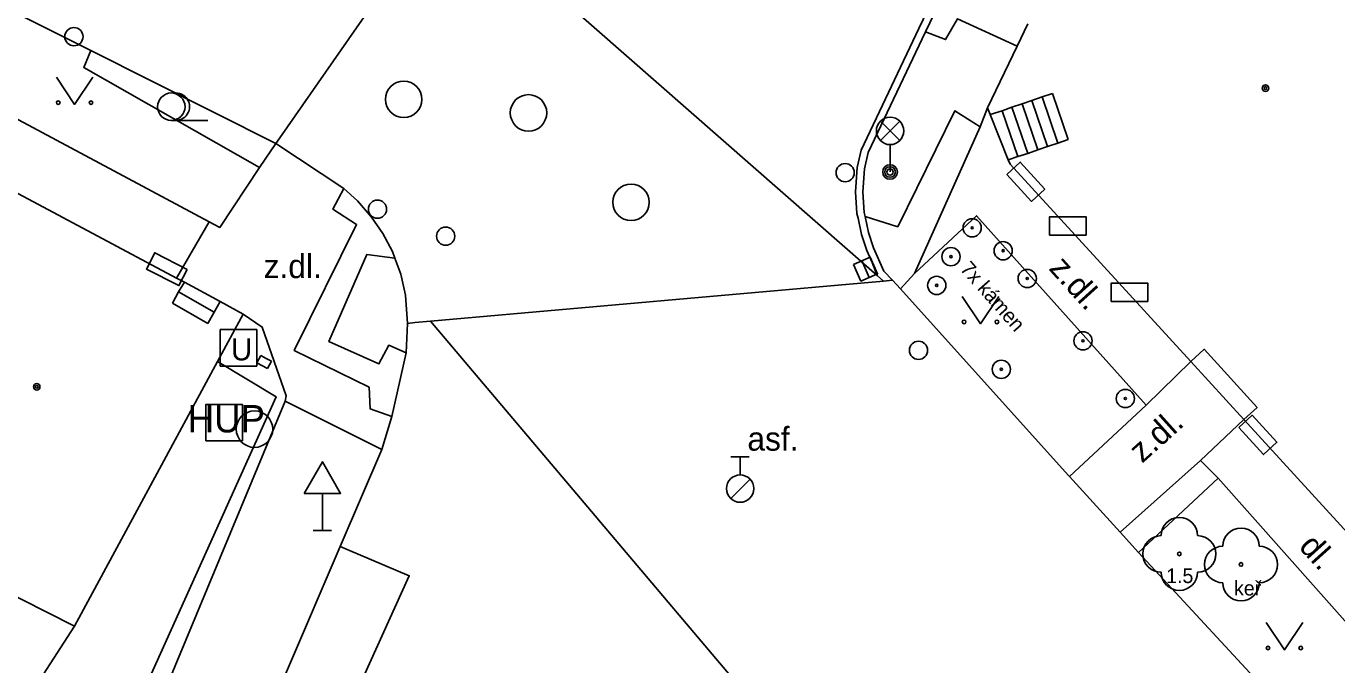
# Model space of a CAD drawing. Extents: x -596229 to -595156, y -1161237 to -1159376.
# Drawn here: x -595838.19 to -595802.27, y -1159846.27 to -1159828.76 of the extents above; entities that cross this region are included whole.
import ezdxf

# ---------------------------------------------------------------- set-up
doc = ezdxf.new("R2010")
doc.units = 0
for name, color, linetype in [('Level 22', 7, 'Continuous'), ('Level 24', 7, 'Continuous'), ('Level 25', 7, 'Continuous'), ('Level 26', 7, 'Continuous'), ('Level 27', 7, 'Continuous'), ('Level 28', 7, 'Continuous'), ('Level 31', 7, 'Continuous'), ('Level 33', 7, 'Continuous'), ('Level 34', 7, 'Continuous'), ('Level 36', 7, 'Continuous'), ('Level 39', 7, 'Continuous'), ('silnoproud - povrch.  znaky a  RIS  skut. velikost', 7, 'Continuous'), ('Specificka linie pasportu komunikaci', 7, 'Continuous'), ('TM - budovy zdene_ betonove - NP', 7, 'Continuous'), ('TM - budovy zdene_ betonove - VP', 7, 'Continuous'), ('TM - chodniky - VP', 7, 'Continuous'), ('TM - hranice souvisleho porostu (skupiny stromu_ kere)', 7, 'Continuous'), ('TM - komunikace - VP', 7, 'Continuous'), ('TM - letecke snimky - pomocna linie', 7, 'Continuous'), ('TM - plot drateny_ kovovy - VP', 7, 'Continuous'), ('TM - popis objektu', 7, 'Continuous'), ('TM - popis povrchu', 7, 'Continuous'), ('TM - popis zelene', 7, 'Continuous'), ('TM - poznamka', 7, 'Continuous'), ('TM - rozhrani mezi zpev. plochami mezi sebou - VP', 7, 'Continuous'), ('TM - rozhrani ploch obecne - VP', 7, 'Continuous'), ('TM - schody - NP', 7, 'Continuous'), ('TM - vstup do budovy - zdene_ betonove  - shora neviditelny', 7, 'Continuous')]:
    doc.layers.add(name, color=color, linetype=linetype)

msp = doc.modelspace()

# ---------------------------------------------------------------- linework, layer by layer
at = {"layer": 'Level 22'}
for centre in [(-595806.58, -1159843.23), (-595804.89, -1159843.52)]:
    msp.add_circle(centre, 0.05, dxfattribs=at)
for centre, start, end in [((-595806.58, -1159842.73), 0, 180), ((-595804.89, -1159843.02), 0, 180), ((-595807.08, -1159843.23), 90, 270), ((-595806.08, -1159843.23), 270, 90), ((-595805.39, -1159843.52), 90, 270), ((-595804.39, -1159843.52), 270, 90), ((-595806.58, -1159843.73), 180, 0), ((-595804.89, -1159844.02), 180, 0)]:
    msp.add_arc(centre, 0.5, start, end, dxfattribs=at)
at = {"layer": 'Level 24'}
for points in [[(-595811.312, -1159832.828), (-595810.637, -1159833.566), (-595810.268, -1159833.228), (-595810.943, -1159832.491)], [(-595810.137, -1159834.488), (-595809.137, -1159834.488), (-595809.137, -1159833.988), (-595810.137, -1159833.988)], [(-595833.773, -1159835.431), (-595834.664, -1159834.976), (-595834.891, -1159835.421), (-595834.001, -1159835.876)], [(-595808.447, -1159836.308), (-595807.447, -1159836.308), (-595807.447, -1159835.808), (-595808.447, -1159835.808)], [(-595804.952, -1159839.768), (-595804.277, -1159840.506), (-595803.908, -1159840.168), (-595804.583, -1159839.431)]]:
    msp.add_lwpolyline(points, close=True, dxfattribs=at)
at = {"layer": 'Level 25'}
for centre, radius in [((-595812.26, -1159834.29), 0.25), ((-595812.26, -1159834.29), 0.0303), ((-595811.41, -1159834.92), 0.25), ((-595812.84, -1159835.08), 0.25), ((-595812.84, -1159835.08), 0.0303), ((-595811.41, -1159834.92), 0.0303), ((-595810.75, -1159835.68), 0.25), ((-595813.23, -1159835.87), 0.25), ((-595813.23, -1159835.87), 0.0303), ((-595810.75, -1159835.68), 0.0303), ((-595809.22, -1159837.39), 0.25), ((-595809.22, -1159837.39), 0.0303), ((-595811.46, -1159838.17), 0.25), ((-595811.46, -1159838.17), 0.0303), ((-595808.06, -1159838.97), 0.25), ((-595808.06, -1159838.97), 0.0303)]:
    msp.add_circle(centre, radius, dxfattribs=at)
at = {"layer": 'Level 26'}
msp.add_lwpolyline([(-595833.26, -1159840.13), (-595832.26, -1159840.13), (-595832.26, -1159839.13), (-595833.26, -1159839.13)], close=True, dxfattribs=at)
at = {"layer": 'Level 27'}
msp.add_line((-595815.28, -1159835.191), (-595815.08, -1159835.649), dxfattribs=at)
msp.add_lwpolyline([(-595815.509, -1159835.292), (-595815.308, -1159835.749), (-595814.851, -1159835.548), (-595815.052, -1159835.091)], close=True, dxfattribs=at)
for centre in [(-595827.84, -1159830.77), (-595824.42, -1159831.14), (-595821.61, -1159833.59), (-595831.93, -1159839.81)]:
    msp.add_circle(centre, 0.5, dxfattribs=at)
at = {"layer": 'Level 28'}
for p, q in [((-595818.87, -1159840.565), (-595818.37, -1159840.565)), ((-595818.62, -1159841.065), (-595818.62, -1159840.565)), ((-595818.878, -1159841.712), (-595818.348, -1159841.182))]:
    msp.add_line(p, q, dxfattribs=at)
for centre, radius in [((-595836.88, -1159829.05), 0.25), ((-595815.74, -1159832.78), 0.25), ((-595828.56, -1159833.78), 0.25), ((-595826.69, -1159834.52), 0.25), ((-595818.62, -1159841.44), 0.375)]:
    msp.add_circle(centre, radius, dxfattribs=at)
at = {"layer": 'Level 31'}
msp.add_lwpolyline([(-595832.87, -1159838.08), (-595831.87, -1159838.08), (-595831.87, -1159837.08), (-595832.87, -1159837.08)], close=True, dxfattribs=at)
msp.add_circle((-595813.73, -1159837.65), 0.25, dxfattribs=at)
at = {"layer": 'Level 33'}
for p, q in [((-595814.775, -1159831.9), (-595814.245, -1159831.37)), ((-595814.775, -1159831.37), (-595814.245, -1159831.9)), ((-595814.51, -1159832.01), (-595814.51, -1159832.76))]:
    msp.add_line(p, q, dxfattribs=at)
for centre, radius in [((-595814.51, -1159831.635), 0.375), ((-595814.51, -1159832.76), 0.2), ((-595814.51, -1159832.76), 0.145), ((-595814.51, -1159832.76), 0.0876)]:
    msp.add_circle(centre, radius, dxfattribs=at)
at = {"layer": 'Level 34'}
for p, q in [((-595830.07, -1159841.572), (-595830.07, -1159842.59)), ((-595830.32, -1159842.59), (-595829.82, -1159842.59))]:
    msp.add_line(p, q, dxfattribs=at)
msp.add_lwpolyline([(-595830.57, -1159841.572), (-595829.57, -1159841.572), (-595830.07, -1159840.706)], close=True, dxfattribs=at)
at = {"layer": 'Level 36'}
msp.add_line((-595834.21, -1159831.345), (-595833.21, -1159831.345), dxfattribs=at)
for points in [[(-595837.36, -1159830.16), (-595836.86, -1159830.91), (-595836.36, -1159830.16)], [(-595812.53, -1159836.17), (-595812.03, -1159836.92), (-595811.53, -1159836.17)], [(-595804.2, -1159845.11), (-595803.7, -1159845.86), (-595803.2, -1159845.11)]]:
    msp.add_lwpolyline(points, dxfattribs=at)
for centre, radius in [((-595837.31, -1159830.86), 0.05), ((-595836.411, -1159830.86), 0.05), ((-595834.21, -1159830.97), 0.375), ((-595812.48, -1159836.87), 0.05), ((-595811.581, -1159836.87), 0.05), ((-595804.15, -1159845.81), 0.05), ((-595803.251, -1159845.81), 0.05)]:
    msp.add_circle(centre, radius, dxfattribs=at)
msp.add_arc((-595834.085, -1159830.97), 0.375, 260.4059, 99.5941, dxfattribs=at)
at = {"layer": 'Level 39'}
for centre, radius in [((-595804.22, -1159830.46), 0.09), ((-595804.22, -1159830.46), 0.0398), ((-595837.9, -1159838.65), 0.09), ((-595837.9, -1159838.65), 0.0398)]:
    msp.add_circle(centre, radius, dxfattribs=at)
at = {"layer": 'silnoproud - povrch.  znaky a  RIS  skut. velikost'}
for points in [[(-595831.87, -1159837.99), (-595831.76, -1159837.79)], [(-595831.57, -1159838.15), (-595831.87, -1159837.99)], [(-595831.76, -1159837.79), (-595831.61, -1159837.87)], [(-595831.61, -1159837.87), (-595831.46, -1159837.95)], [(-595831.46, -1159837.95), (-595831.57, -1159838.15)]]:
    msp.add_lwpolyline(points, dxfattribs=at)
at = {"layer": 'Specificka linie pasportu komunikaci'}
for points in [[(-595814.86, -1159835.6), (-595826.02, -1159825.81)], [(-595812.04, -1159831.52), (-595811.84, -1159831)], [(-595817.93, -1159847.7), (-595827.11, -1159836.85)]]:
    msp.add_lwpolyline(points, dxfattribs=at)
at = {"layer": 'TM - budovy zdene_ betonove - NP'}
for points in [[(-595810.89, -1159830.89), (-595810.62, -1159830.8)], [(-595810.62, -1159830.8), (-595810.34, -1159830.7)], [(-595810.34, -1159830.7), (-595810.06, -1159830.61)], [(-595811.77, -1159831.18), (-595811.44, -1159831.08)], [(-595811.44, -1159831.08), (-595811.17, -1159830.98)], [(-595811.17, -1159830.98), (-595810.89, -1159830.89)], [(-595809.63, -1159831.87), (-595809.91, -1159831.97)], [(-595810.73, -1159832.25), (-595811.01, -1159832.34)], [(-595810.46, -1159832.15), (-595810.73, -1159832.25)], [(-595810.19, -1159832.06), (-595810.46, -1159832.15)], [(-595809.91, -1159831.97), (-595810.19, -1159832.06)], [(-595811.01, -1159832.34), (-595811.27, -1159832.43)], [(-595833.85, -1159835.78), (-595834.01, -1159836.05)], [(-595834.01, -1159836.05), (-595834.18, -1159836.36)], [(-595833.04, -1159836.6), (-595832.87, -1159836.31)], [(-595833.21, -1159836.91), (-595833.04, -1159836.6)], [(-595806.27, -1159837.96), (-595805.9, -1159837.62), (-595804.45, -1159839.22), (-595804.81, -1159839.55)]]:
    msp.add_lwpolyline(points, dxfattribs=at)
at = {"layer": 'TM - budovy zdene_ betonove - VP'}
for points in [[(-595811.03, -1159829.31), (-595810.73, -1159828.7)], [(-595811.84, -1159831), (-595811.03, -1159829.31)], [(-595811.77, -1159831.18), (-595811.84, -1159831)], [(-595811.27, -1159832.43), (-595811.77, -1159831.18)], [(-595811.22, -1159832.55), (-595811.27, -1159832.43)], [(-595806.27, -1159837.96), (-595811.22, -1159832.55)], [(-595838.81, -1159833.14), (-595834.07, -1159835.67)], [(-595834.07, -1159835.67), (-595833.85, -1159835.78)], [(-595833.85, -1159835.78), (-595832.87, -1159836.31)], [(-595832.87, -1159836.31), (-595832.24, -1159836.66)], [(-595832.24, -1159836.66), (-595832.94, -1159837.96)], [(-595832.94, -1159837.96), (-595836.86, -1159845.21)], [(-595804.81, -1159839.55), (-595806.27, -1159837.96)], [(-595798.33, -1159846.64), (-595798.44, -1159846.52), (-595804.81, -1159839.55)], [(-595836.86, -1159845.21), (-595843.39, -1159841.91)]]:
    msp.add_lwpolyline(points, dxfattribs=at)
at = {"layer": 'TM - chodniky - VP'}
for points in [[(-595833.17, -1159834.13), (-595842.59, -1159829.09), (-595841.48, -1159826.89)], [(-595831.35, -1159831.98), (-595831.79, -1159832.64)], [(-595831.79, -1159832.64), (-595832.88, -1159834.28), (-595833.17, -1159834.13)], [(-595807.49, -1159839.15), (-595812.14, -1159833.96), (-595813.84, -1159835.54)], [(-595813.84, -1159835.54), (-595814.22, -1159835.96)], [(-595832.24, -1159836.66), (-595831.72, -1159837.01), (-595831.06, -1159838.9), (-595831.09, -1159839.04)], [(-595831.09, -1159839.04), (-595837.46, -1159854.37)], [(-595809.59, -1159841.11), (-595807.49, -1159839.15)], [(-595808.2, -1159842.63), (-595806, -1159840.67)], [(-595807.7, -1159843.19), (-595805.52, -1159841.15)], [(-595805.52, -1159841.15), (-595799, -1159848.49)]]:
    msp.add_lwpolyline(points, dxfattribs=at)
at = {"layer": 'TM - hranice souvisleho porostu (skupiny stromu_ kere)'}
msp.add_lwpolyline([(-595831.79, -1159832.64), (-595836.61, -1159829.9), (-595836.42, -1159829.43)], dxfattribs=at)
at = {"layer": 'TM - komunikace - VP'}
for points in [[(-595841.48, -1159826.89), (-595836.42, -1159829.43)], [(-595812.62, -1159826.99), (-595813.54, -1159828.92)], [(-595813.54, -1159828.92), (-595815.11, -1159832.23)], [(-595836.42, -1159829.43), (-595831.35, -1159831.98)], [(-595831.35, -1159831.98), (-595829.48, -1159833.21)], [(-595815.11, -1159832.23), (-595815.21, -1159832.67), (-595815.26, -1159833.3), (-595815.22, -1159833.87), (-595815.19, -1159833.98)], [(-595829.48, -1159833.21), (-595829.11, -1159833.55), (-595828.72, -1159834), (-595828.41, -1159834.45), (-595828.15, -1159834.94), (-595828.08, -1159835.12)], [(-595815.19, -1159833.98), (-595815.1, -1159834.42), (-595814.96, -1159834.84)], [(-595828.08, -1159835.12), (-595827.92, -1159835.56), (-595827.79, -1159836.14), (-595827.74, -1159836.91)], [(-595814.44, -1159835.73), (-595814.68, -1159835.48), (-595814.96, -1159834.84)], [(-595814.22, -1159835.96), (-595814.44, -1159835.73)], [(-595814.22, -1159835.96), (-595809.63, -1159841.07)], [(-595827.74, -1159836.91), (-595827.77, -1159837.72)], [(-595828.17, -1159839.46), (-595827.77, -1159837.72)], [(-595828.44, -1159840.37), (-595828.17, -1159839.46)], [(-595829.58, -1159843.03), (-595828.44, -1159840.37)], [(-595809.63, -1159841.07), (-595809.59, -1159841.11)], [(-595809.59, -1159841.11), (-595808.2, -1159842.63)], [(-595808.2, -1159842.63), (-595807.7, -1159843.19)], [(-595832.41, -1159849.64), (-595829.58, -1159843.03)], [(-595801.71, -1159849.67), (-595807.7, -1159843.19)]]:
    msp.add_lwpolyline(points, dxfattribs=at)
at = {"layer": 'TM - letecke snimky - pomocna linie'}
for points in [[(-595814.86, -1159835.6), (-595814.69, -1159835.75)], [(-595829.39, -1159843.11), (-595829.58, -1159843.03)], [(-595829.39, -1159843.11), (-595827.69, -1159843.83), (-595830.73, -1159850.56), (-595832.93, -1159855.85), (-595833.46, -1159857.14)], [(-595844.93, -1159845), (-595838.96, -1159848.44), (-595836.86, -1159845.21)]]:
    msp.add_lwpolyline(points, dxfattribs=at)
at = {"layer": 'TM - plot drateny_ kovovy - VP'}
msp.add_lwpolyline([(-595832.94, -1159837.96), (-595831.34, -1159838.92), (-595835.76, -1159848.74), (-595838.05, -1159854.17)], dxfattribs=at)
at = {"layer": 'TM - rozhrani mezi zpev. plochami mezi sebou - VP'}
for points in [[(-595814.86, -1159835.6), (-595815, -1159835.24), (-595815.15, -1159834.91), (-595815.29, -1159834.47), (-595815.38, -1159834.03), (-595815.42, -1159833.9), (-595815.46, -1159833.3), (-595815.41, -1159832.64), (-595815.3, -1159832.16), (-595813.72, -1159828.83), (-595812.8, -1159826.9), (-595812.49, -1159826.24)], [(-595834.07, -1159835.67), (-595833.17, -1159834.13)], [(-595807.49, -1159839.15), (-595806.27, -1159837.96)], [(-595828.44, -1159840.37), (-595831.09, -1159839.04)], [(-595806, -1159840.67), (-595804.81, -1159839.55)], [(-595806, -1159840.67), (-595805.52, -1159841.15)]]:
    msp.add_lwpolyline(points, dxfattribs=at)
at = {"layer": 'TM - rozhrani ploch obecne - VP'}
for points in [[(-595831.24, -1159831.82), (-595826.76, -1159825.39)], [(-595813.54, -1159828.92), (-595812.99, -1159829.13), (-595812.66, -1159828.56), (-595811.03, -1159829.31)], [(-595815.19, -1159833.98), (-595814.3, -1159834.26), (-595812.73, -1159831.08), (-595812.04, -1159831.52)], [(-595812.04, -1159831.52), (-595813.84, -1159835.54)], [(-595831.35, -1159831.98), (-595831.24, -1159831.82)], [(-595829.48, -1159833.21), (-595829.78, -1159833.78), (-595829.13, -1159834.2), (-595830.84, -1159837.65), (-595828.79, -1159838.66), (-595828.76, -1159839.25), (-595828.17, -1159839.46)], [(-595828.08, -1159835.12), (-595828.85, -1159835.02), (-595829.89, -1159837.41), (-595828.52, -1159838.02), (-595828.25, -1159837.51), (-595827.77, -1159837.72)], [(-595827.11, -1159836.85), (-595814.69, -1159835.75)], [(-595814.69, -1159835.75), (-595814.44, -1159835.73)], [(-595827.74, -1159836.91), (-595827.54, -1159836.89)], [(-595827.54, -1159836.89), (-595827.11, -1159836.85)]]:
    msp.add_lwpolyline(points, dxfattribs=at)
at = {"layer": 'TM - schody - NP'}
for points in [[(-595810.19, -1159832.06), (-595810.62, -1159830.8)], [(-595809.91, -1159831.97), (-595810.34, -1159830.7)], [(-595811.01, -1159832.34), (-595811.44, -1159831.08)], [(-595810.73, -1159832.25), (-595811.17, -1159830.98)], [(-595810.46, -1159832.15), (-595810.89, -1159830.89)], [(-595834.01, -1159836.05), (-595833.04, -1159836.6)]]:
    msp.add_lwpolyline(points, dxfattribs=at)
at = {"layer": 'TM - vstup do budovy - zdene_ betonove  - shora neviditelny'}
for points in [[(-595810.06, -1159830.61), (-595809.63, -1159831.87)], [(-595833.21, -1159836.91), (-595834.18, -1159836.36)]]:
    msp.add_lwpolyline(points, dxfattribs=at)

# ---------------------------------------------------------------- texts
at = {"layer": 'Level 31'}
msp.add_text('U', height=0.6, dxfattribs=at).set_placement((-595832.573, -1159837.925))
at = {"layer": 'TM - popis objektu'}
msp.add_text('HUP', height=0.75, dxfattribs=at).set_placement((-595833.76, -1159839.9))
at = {"layer": 'TM - popis povrchu'}
for s, p in [('z.dl.', (-595831.68, -1159835.67)), ('asf.', (-595818.42, -1159840.4))]:
    msp.add_text(s, height=0.65, dxfattribs=at).set_placement(p)
for s, rotation, p in [('z.dl.', 312.0992, (-595810.18, -1159835.42)), ('z.dl.', 42, (-595807.6, -1159840.76)), ('dl.', 312, (-595803.33, -1159843.05))]:
    msp.add_text(s, height=0.65, rotation=rotation, dxfattribs=at).set_placement(p)
at = {"layer": 'TM - popis zelene'}
for s, p in [('1.5', (-595806.94, -1159844.03)), ('keř', (-595805.08, -1159844.37))]:
    msp.add_text(s, height=0.4, dxfattribs=at).set_placement(p)
at = {"layer": 'TM - poznamka'}
msp.add_text('7x kámen', height=0.4, rotation=311.3352, dxfattribs=at).set_placement((-595812.61, -1159835.43))

doc.saveas('drawing.dxf')
